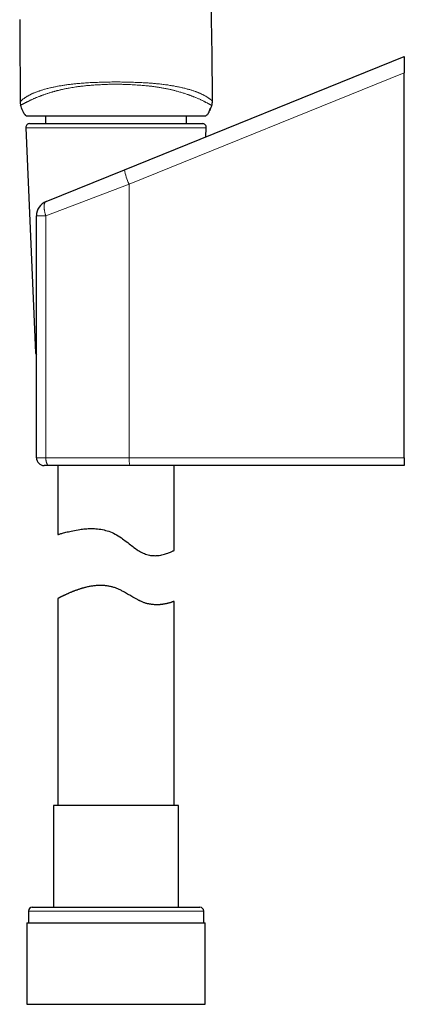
# Model space of a CAD drawing. Header units: millimetres. Extents: x 8 to 541, y 12 to 744.
# Tile 587 of 656: x 99 to 149, y 418 to 545. Entities that reach past the tile are written whole.
import ezdxf

# ---------------------------------------------------------------- set-up
doc = ezdxf.new("R2010")
doc.units = ezdxf.units.MM

msp = doc.modelspace()

# ---------------------------------------------------------------- linework, layer by layer
at = {"color": 7, "linetype": 'Continuous', "lineweight": 30}
for p, q in [((112.55, 525.68), (148.6, 540.27)), ((148.6, 540.27), (148.6, 538.17)), ((148.6, 488.57), (148.6, 538.17)), ((102.35, 532.63), (102.35, 531.63)), ((120.55, 531.63), (120.55, 532.63)), ((99.82, 531.1), (101.08, 502.1)), ((100.32, 531.63), (122.58, 531.63)), ((123.02, 529.92), (123.08, 531.1)), ((102.44, 521.6), (112.55, 525.68)), ((101.19, 488.57), (101.19, 519.74)), ((148.6, 488.57), (148.6, 487.57)), ((102.79, 487.57), (102.19, 487.57)), ((113.22, 487.57), (102.79, 487.57)), ((103.95, 487.57), (103.95, 478.68)), ((148.6, 487.57), (113.22, 487.57)), ((118.95, 476.64), (118.95, 487.57)), ((103.95, 470.42), (103.95, 443.75)), ((118.95, 443.75), (118.95, 470.06)), ((103.4, 443.75), (103.4, 430.63)), ((119.5, 443.75), (103.4, 443.75)), ((119.5, 430.63), (119.5, 443.75)), ((100.65, 430.63), (122.25, 430.63)), ((100.15, 430.13), (100.15, 428.63)), ((122.75, 428.63), (122.75, 430.13)), ((99.97, 428.63), (99.97, 418.13)), ((99.97, 428.63), (122.92, 428.63)), ((122.92, 418.13), (122.92, 428.63)), ((99.97, 418.13), (122.92, 418.13))]:
    msp.add_line(p, q, dxfattribs=at)
at = {"color": 252, "linetype": 'Continuous', "lineweight": 0}
for p, q in [((148.6, 538.17), (113.14, 523.83)), ((99.85, 532.67), (99.83, 532.67)), ((99.95, 532.63), (99.9, 532.64)), ((123.08, 531.1), (99.82, 531.1)), ((113.14, 523.83), (102.4, 519.74)), ((113.14, 488.57), (113.14, 523.83)), ((102.4, 519.74), (101.19, 519.74)), ((102.4, 519.74), (102.4, 488.57)), ((101.08, 502.1), (101.19, 502.1)), ((101.19, 488.57), (102.4, 488.57)), ((102.4, 488.57), (113.14, 488.57)), ((113.14, 488.57), (148.6, 488.57)), ((122.75, 430.13), (100.15, 430.13))]:
    msp.add_line(p, q, dxfattribs=at)
at = {"color": 252, "linetype": 'Continuous', "lineweight": 0, "flags": 128}
for points in [[(102.44, 521.6), (102.41, 521.58), (102.39, 521.57), (102.36, 521.55), (102.34, 521.52), (102.32, 521.5), (102.29, 521.47), (102.28, 521.44), (102.26, 521.4), (102.24, 521.36), (102.23, 521.32), (102.21, 521.28), (102.2, 521.23), (102.19, 521.18), (102.19, 521.13), (102.18, 521.08), (102.18, 521.02), (102.17, 520.97), (102.17, 520.9), (102.17, 520.84), (102.18, 520.78), (102.18, 520.71), (102.19, 520.64), (102.2, 520.57), (102.21, 520.5), (102.22, 520.43), (102.23, 520.36), (102.25, 520.28), (102.26, 520.21), (102.28, 520.13), (102.3, 520.05), (102.32, 519.98), (102.35, 519.9), (102.37, 519.82), (102.4, 519.74)], [(102.4, 488.57), (102.4, 488.51), (102.4, 488.45), (102.4, 488.39), (102.41, 488.33), (102.41, 488.27), (102.42, 488.21), (102.43, 488.16), (102.44, 488.1), (102.45, 488.05), (102.47, 488), (102.48, 487.95), (102.5, 487.9), (102.51, 487.86), (102.53, 487.82), (102.55, 487.78), (102.57, 487.74), (102.59, 487.71), (102.61, 487.68), (102.63, 487.65), (102.65, 487.63), (102.68, 487.61), (102.7, 487.59), (102.72, 487.58), (102.75, 487.57), (102.77, 487.57), (102.79, 487.57)]]:
    msp.add_lwpolyline(points, dxfattribs=at)
at = {"color": 7, "linetype": 'Continuous', "lineweight": 30, "flags": 128}
msp.add_lwpolyline([(103.95, 478.68), (103.96, 478.68), (103.97, 478.68), (103.99, 478.69), (104.01, 478.69), (104.03, 478.7), (104.05, 478.71), (104.11, 478.72), (104.18, 478.74), (104.25, 478.77), (104.35, 478.79), (104.45, 478.82), (104.56, 478.85), (104.69, 478.88), (104.83, 478.92), (104.98, 478.96), (105.14, 479), (105.31, 479.04), (105.49, 479.08), (105.68, 479.12), (105.88, 479.17), (106.1, 479.21), (106.32, 479.25), (106.55, 479.29), (106.79, 479.33), (106.96, 479.35), (107.14, 479.37), (107.31, 479.39), (107.49, 479.4), (107.68, 479.42), (107.86, 479.43), (108.01, 479.43), (108.16, 479.44), (108.31, 479.44), (108.46, 479.44), (108.65, 479.43), (108.85, 479.42), (109.06, 479.4), (109.27, 479.38), (109.48, 479.35), (109.69, 479.31), (109.9, 479.26), (110.11, 479.21), (110.32, 479.15), (110.52, 479.09), (110.72, 479.01), (110.93, 478.93), (111.13, 478.84), (111.32, 478.74), (111.52, 478.63), (111.71, 478.52), (111.93, 478.38), (112.14, 478.24), (112.29, 478.13), (112.45, 478.01), (112.6, 477.9), (112.75, 477.78), (112.95, 477.63), (113.14, 477.48), (113.29, 477.36), (113.44, 477.24), (113.6, 477.13), (113.75, 477.01), (113.95, 476.86), (114.16, 476.72), (114.31, 476.62), (114.47, 476.53), (114.62, 476.44), (114.78, 476.35), (114.94, 476.28), (115.1, 476.21), (115.26, 476.14), (115.42, 476.09), (115.58, 476.05), (115.74, 476.01), (115.89, 475.99), (116.05, 475.97), (116.2, 475.95), (116.35, 475.95), (116.5, 475.94), (116.64, 475.95), (116.83, 475.96), (117.02, 475.98), (117.2, 476.01), (117.37, 476.05), (117.53, 476.08), (117.68, 476.13), (117.83, 476.17), (117.97, 476.22), (118.11, 476.26), (118.23, 476.31), (118.35, 476.36), (118.45, 476.4), (118.55, 476.45), (118.64, 476.49), (118.71, 476.52), (118.78, 476.56), (118.82, 476.58), (118.85, 476.59), (118.88, 476.61), (118.91, 476.62), (118.92, 476.63), (118.94, 476.64), (118.95, 476.64), (118.95, 476.64), (118.95, 476.64)], dxfattribs=at)
at = {"color": 7, "linetype": 'Continuous', "lineweight": 30}
for centre, radius, start, end in [((100.48, 534.45), 1.4, 180.0653, 198.2736), ((122.48, 534.52), 1.4, 337.5445, 0.1808), ((100.32, 531.13), 0.5, 90, 182.4813), ((122.58, 531.13), 0.5, 357.5187, 90), ((103.19, 519.74), 2, 112.0211, 180), ((101.58, 502.13), 0.5, 182.4813, 219.701), ((102.19, 488.57), 1, 180, 270), ((100.65, 430.13), 0.5, 90, 180), ((122.25, 430.13), 0.5, 0, 90)]:
    msp.add_arc(centre, radius, start, end, dxfattribs=at)
at = {"color": 252, "linetype": 'Continuous', "lineweight": 0}
for centre, radius, start, end in [((118.95, 526.69), 6.48, 188.897, 206.1501), ((116.24, 488.32), 3.11, 175.4231, 193.9788)]:
    msp.add_arc(centre, radius, start, end, dxfattribs=at)
at = {"color": 7, "linetype": 'Continuous', "lineweight": 30}
for points, knots in [([(123.88, 534.52), (123.88, 535.1), (123.87, 536.55), (123.85, 538.87), (123.82, 541.49), (123.77, 544.11), (123.72, 546.71), (123.65, 549.3), (123.57, 551.88), (123.48, 554.45), (123.38, 557.04), (123.27, 559.66), (123.14, 562.29), (123.01, 564.92), (122.86, 567.55), (122.69, 570.18), (122.52, 572.81), (122.33, 575.44), (122.14, 578.06), (121.92, 580.69), (121.7, 583.32), (121.47, 585.95), (121.22, 588.58), (120.96, 591.2), (120.69, 593.76), (120.43, 596.24), (120.16, 598.64), (119.87, 601.04), (119.58, 603.45), (119.28, 605.85), (118.95, 608.32), (118.61, 610.86), (118.24, 613.47), (117.87, 616.08), (117.47, 618.68), (117.07, 621.27), (116.66, 623.84), (116.24, 626.39), (115.8, 628.94), (115.37, 631.4), (114.94, 633.76), (114.52, 636.03), (114.09, 638.3), (113.65, 640.57), (113.2, 642.83), (112.74, 645.09), (112.26, 647.35), (111.78, 649.61), (111.29, 651.86), (110.79, 654.11), (110.27, 656.36), (109.75, 658.6), (109.22, 660.85), (108.67, 663.09), (108.12, 665.32), (107.54, 667.59), (106.95, 669.89), (106.33, 672.22), (105.71, 674.55), (105.07, 676.88), (104.62, 678.48), (104.39, 679.3), (104.37, 679.35)], [0, 0, 0, 0, 0.011818, 0.029668, 0.047528, 0.065396, 0.083273, 0.100838, 0.118411, 0.135992, 0.153579, 0.171531, 0.18949, 0.207455, 0.225425, 0.243401, 0.261381, 0.279366, 0.297355, 0.315348, 0.333345, 0.351344, 0.369346, 0.387351, 0.405358, 0.421866, 0.438375, 0.454885, 0.471397, 0.487908, 0.504421, 0.522395, 0.540369, 0.558343, 0.576316, 0.594289, 0.611939, 0.629588, 0.647236, 0.664882, 0.680635, 0.696387, 0.712137, 0.727886, 0.743632, 0.759376, 0.775117, 0.790856, 0.806592, 0.822326, 0.838057, 0.853785, 0.86951, 0.885231, 0.90095, 0.916665, 0.933125, 0.949582, 0.966034, 0.982483, 0.998927, 1, 1, 1, 1]), ([(99.03, 545.03), (99.03, 544.68), (99.05, 543.17), (99.06, 540.51), (99.08, 537.34), (99.08, 535.32), (99.08, 534.45)], [0, 0, 0, 0, 0.098998, 0.426579, 0.753779, 1, 1, 1, 1]), ([(99.68, 532.82), (99.67, 532.83), (99.64, 532.88), (99.59, 532.95), (99.53, 533.06), (99.47, 533.17), (99.42, 533.29), (99.34, 533.46), (99.25, 533.7), (99.19, 533.9), (99.15, 534.01)], [0, 0, 0, 0, 0.031445, 0.120194, 0.21053, 0.301117, 0.409698, 0.518406, 0.736307, 1, 1, 1, 1]), ([(123.43, 533.15), (123.42, 533.12), (123.39, 533.06), (123.33, 532.96), (123.29, 532.89), (123.25, 532.84), (123.24, 532.82), (123.23, 532.82)], [0, 0, 0, 0, 0.2562288, 0.5486577, 0.8187639, 0.9546882, 1, 1, 1, 1]), ([(123.43, 533.15), (123.43, 533.15), (123.44, 533.16), (123.44, 533.17), (123.44, 533.17), (123.45, 533.18), (123.45, 533.19), (123.45, 533.19), (123.45, 533.19), (123.45, 533.2), (123.45, 533.2), (123.46, 533.2), (123.46, 533.21), (123.46, 533.21), (123.46, 533.22), (123.47, 533.23), (123.47, 533.23), (123.47, 533.24), (123.47, 533.24)], [0, 0, 0, 0, 0.144658, 0.264025, 0.358277, 0.412739, 0.45373, 0.482306, 0.492876, 0.502003, 0.511028, 0.521338, 0.549169, 0.589359, 0.643078, 0.736532, 0.855416, 1, 1, 1, 1]), ([(123.77, 533.98), (123.75, 533.92), (123.7, 533.79), (123.62, 533.59), (123.55, 533.42), (123.51, 533.33), (123.5, 533.3)], [0, 0, 0, 0, 0.265854, 0.58158, 0.897311, 1, 1, 1, 1]), ([(123.5, 533.3), (123.51, 533.32), (123.52, 533.34), (123.53, 533.39), (123.55, 533.43), (123.55, 533.46), (123.56, 533.48), (123.56, 533.49), (123.57, 533.51), (123.57, 533.52), (123.57, 533.53), (123.58, 533.54), (123.58, 533.54), (123.58, 533.55), (123.58, 533.55), (123.58, 533.55), (123.58, 533.55), (123.58, 533.55), (123.58, 533.55), (123.58, 533.56), (123.58, 533.56), (123.58, 533.56), (123.59, 533.56), (123.59, 533.56), (123.59, 533.56), (123.59, 533.57), (123.59, 533.57), (123.6, 533.57), (123.6, 533.58), (123.61, 533.58), (123.61, 533.59), (123.62, 533.59), (123.62, 533.6), (123.62, 533.61), (123.63, 533.61), (123.63, 533.61)], [0, 0, 0, 0, 0.10014, 0.206126, 0.318085, 0.352856, 0.388181, 0.421994, 0.450316, 0.473043, 0.484414, 0.493618, 0.500686, 0.505687, 0.507476, 0.508868, 0.509459, 0.510014, 0.510567, 0.511151, 0.512519, 0.514277, 0.519213, 0.532631, 0.548259, 0.565405, 0.584072, 0.604261, 0.648351, 0.698329, 0.74888, 0.804314, 0.864639, 0.929865, 1, 1, 1, 1]), ([(99.68, 532.82), (99.68, 532.82), (99.69, 532.81), (99.69, 532.8), (99.7, 532.79), (99.71, 532.78), (99.72, 532.78), (99.72, 532.77), (99.73, 532.77), (99.73, 532.76), (99.73, 532.76), (99.74, 532.76), (99.74, 532.75), (99.74, 532.75), (99.75, 532.74), (99.76, 532.74), (99.76, 532.73), (99.76, 532.73), (99.77, 532.73)], [0, 0, 0, 0, 0.142823, 0.261247, 0.355815, 0.411646, 0.455321, 0.488341, 0.501871, 0.514262, 0.526422, 0.539309, 0.570144, 0.610912, 0.663315, 0.75254, 0.864641, 1, 1, 1, 1]), ([(99.83, 532.67), (99.83, 532.68), (99.81, 532.69), (99.79, 532.71), (99.77, 532.72), (99.77, 532.73)], [0, 0, 0, 0, 0.271919, 0.726482, 1, 1, 1, 1]), ([(99.83, 532.67), (99.84, 532.67), (99.84, 532.67), (99.85, 532.66), (99.86, 532.66), (99.86, 532.66), (99.87, 532.65), (99.88, 532.65), (99.88, 532.65), (99.88, 532.65), (99.89, 532.65), (99.89, 532.64), (99.9, 532.64), (99.9, 532.64), (99.91, 532.64), (99.92, 532.63), (99.93, 532.63), (99.93, 532.63), (99.93, 532.63)], [0, 0, 0, 0, 0.142959, 0.260684, 0.353638, 0.407597, 0.44878, 0.478707, 0.490589, 0.501442, 0.512381, 0.52449, 0.555064, 0.596825, 0.651068, 0.743677, 0.859932, 1, 1, 1, 1]), ([(99.95, 532.63), (99.96, 532.63), (99.98, 532.63), (100.15, 532.63), (100.43, 532.63), (100.81, 532.63), (101.29, 532.63), (101.87, 532.63), (102.55, 532.63), (103.31, 532.63), (104.15, 532.63), (105.06, 532.63), (106.03, 532.63), (107.05, 532.63), (108.12, 532.63), (109.21, 532.63), (110.33, 532.63), (111.46, 532.63), (112.59, 532.63), (113.71, 532.63), (114.8, 532.63), (115.87, 532.63), (116.89, 532.63), (117.86, 532.63), (118.76, 532.63), (119.6, 532.63), (120.36, 532.63), (121.03, 532.63), (121.61, 532.63), (122.09, 532.63), (122.47, 532.63), (122.75, 532.63), (122.92, 532.63), (122.94, 532.63), (122.95, 532.63)], [0, 0, 0, 0, 0.031438, 0.062567, 0.093693, 0.125123, 0.156545, 0.187666, 0.218793, 0.250231, 0.281645, 0.312758, 0.343877, 0.375307, 0.406709, 0.437811, 0.468918, 0.500336, 0.531723, 0.562811, 0.593904, 0.625307, 0.656683, 0.687759, 0.71884, 0.750231, 0.781599, 0.812667, 0.84374, 0.875123, 0.906483, 0.937546, 0.968617, 1, 1, 1, 1]), ([(122.96, 532.63), (122.97, 532.63), (122.97, 532.63), (122.98, 532.63), (122.99, 532.64), (123, 532.64), (123, 532.64), (123.01, 532.64), (123.01, 532.64), (123.02, 532.65), (123.02, 532.65), (123.02, 532.65), (123.03, 532.65), (123.04, 532.65), (123.04, 532.66), (123.05, 532.66), (123.06, 532.66), (123.06, 532.67), (123.07, 532.67)], [0, 0, 0, 0, 0.1401674, 0.2565301, 0.3492517, 0.4035802, 0.4454255, 0.4760755, 0.4882137, 0.4991716, 0.5100296, 0.5219016, 0.5517811, 0.5928963, 0.6467744, 0.7396077, 0.857195, 1, 1, 1, 1]), ([(123.13, 532.71), (123.12, 532.71), (123.11, 532.69), (123.08, 532.68), (123.07, 532.67), (123.06, 532.67)], [0, 0, 0, 0, 0.300423, 0.878955, 1, 1, 1, 1]), ([(123.13, 532.71), (123.13, 532.71), (123.14, 532.72), (123.14, 532.72), (123.15, 532.73), (123.16, 532.74), (123.16, 532.74), (123.17, 532.75), (123.17, 532.75), (123.18, 532.76), (123.18, 532.76), (123.19, 532.76), (123.19, 532.77), (123.2, 532.78), (123.21, 532.79), (123.22, 532.8), (123.22, 532.81), (123.23, 532.81), (123.23, 532.82)], [0, 0, 0, 0, 0.133229, 0.244074, 0.33297, 0.385805, 0.427676, 0.460366, 0.474416, 0.4878, 0.501346, 0.515862, 0.550186, 0.594341, 0.649981, 0.743433, 0.859897, 1, 1, 1, 1]), ([(118.95, 470.06), (118.95, 470.06), (118.95, 470.06), (118.93, 470.05), (118.89, 470.04), (118.85, 470.03), (118.79, 470.01), (118.74, 469.99), (118.68, 469.97), (118.62, 469.95), (118.55, 469.92), (118.44, 469.89), (118.32, 469.86), (118.2, 469.83), (118.06, 469.79), (117.91, 469.76), (117.74, 469.72), (117.6, 469.7), (117.47, 469.68), (117.36, 469.66), (117.23, 469.65), (117.07, 469.63), (116.91, 469.62), (116.74, 469.62), (116.57, 469.62), (116.39, 469.63), (116.2, 469.64), (116.02, 469.66), (115.85, 469.69), (115.68, 469.72), (115.51, 469.76), (115.34, 469.8), (115.17, 469.86), (115, 469.92), (114.82, 469.99), (114.66, 470.06), (114.51, 470.13), (114.39, 470.19), (114.26, 470.25), (114.11, 470.33), (113.95, 470.41), (113.78, 470.51), (113.58, 470.63), (113.34, 470.77), (113.08, 470.92), (112.81, 471.08), (112.57, 471.22), (112.35, 471.34), (112.16, 471.44), (111.97, 471.53), (111.77, 471.62), (111.57, 471.71), (111.37, 471.79), (111.16, 471.86), (110.95, 471.92), (110.74, 471.97), (110.53, 472.01), (110.32, 472.05), (110.1, 472.08), (109.89, 472.1), (109.67, 472.11), (109.46, 472.11), (109.24, 472.11), (109.01, 472.1), (108.77, 472.08), (108.54, 472.05), (108.31, 472.02), (108.08, 471.98), (107.86, 471.94), (107.64, 471.89), (107.45, 471.84), (107.29, 471.8), (107.16, 471.76), (107.03, 471.73), (106.89, 471.68), (106.74, 471.63), (106.58, 471.58), (106.42, 471.52), (106.26, 471.47), (106.11, 471.41), (105.97, 471.36), (105.85, 471.31), (105.75, 471.27), (105.64, 471.22), (105.51, 471.17), (105.38, 471.11), (105.26, 471.06), (105.16, 471.01), (105.06, 470.97), (104.95, 470.91), (104.84, 470.87), (104.74, 470.82), (104.65, 470.77), (104.56, 470.73), (104.49, 470.7), (104.43, 470.67), (104.38, 470.64), (104.32, 470.61), (104.28, 470.59), (104.23, 470.57), (104.19, 470.55), (104.15, 470.52), (104.11, 470.5), (104.07, 470.48), (104.03, 470.46), (104, 470.45), (103.98, 470.44), (103.97, 470.43), (103.96, 470.42), (103.95, 470.42), (103.95, 470.42), (103.95, 470.42), (103.95, 470.42)], [0, 0, 0, 0, 0.01254, 0.025104, 0.037848, 0.050592, 0.063432, 0.076272, 0.082784, 0.089295, 0.102342, 0.114882, 0.127443, 0.140161, 0.15288, 0.165683, 0.178487, 0.191456, 0.197953, 0.204449, 0.214299, 0.224161, 0.234127, 0.244093, 0.25412, 0.264147, 0.274299, 0.284472, 0.292823, 0.301188, 0.309671, 0.318155, 0.326709, 0.335262, 0.343943, 0.35264, 0.358971, 0.365303, 0.37165, 0.377998, 0.386571, 0.395146, 0.40372, 0.416648, 0.429577, 0.442626, 0.455688, 0.46451, 0.473337, 0.482239, 0.491141, 0.500095, 0.509048, 0.518115, 0.527203, 0.536027, 0.54487, 0.553865, 0.562861, 0.571937, 0.581013, 0.590238, 0.599481, 0.609745, 0.62003, 0.630459, 0.640888, 0.651387, 0.661887, 0.672515, 0.683159, 0.689831, 0.696504, 0.703189, 0.709874, 0.718908, 0.727944, 0.736978, 0.746075, 0.755173, 0.76427, 0.771183, 0.778097, 0.785022, 0.791947, 0.805386, 0.812117, 0.818848, 0.827949, 0.837051, 0.846152, 0.855324, 0.864497, 0.873669, 0.880653, 0.887636, 0.894636, 0.901635, 0.908049, 0.914463, 0.92089, 0.927317, 0.936025, 0.944735, 0.953443, 0.962229, 0.971016, 0.979802, 0.986505, 0.993208, 0.999927, 1, 1, 1, 1])]:
    msp.add_open_spline(points, degree=3, knots=knots, dxfattribs=at)
at = {"color": 252, "linetype": 'Continuous', "lineweight": 0}
for points, knots in [([(99.08, 534.45), (99.08, 534.45), (99.08, 534.45), (99.09, 534.46), (99.11, 534.47), (99.13, 534.5), (99.16, 534.53), (99.2, 534.56), (99.25, 534.6), (99.31, 534.65), (99.37, 534.71), (99.45, 534.77), (99.54, 534.84), (99.63, 534.91), (99.73, 534.98), (99.83, 535.05), (99.94, 535.11), (100.06, 535.19), (100.19, 535.25), (100.31, 535.32), (100.44, 535.38), (100.57, 535.45), (100.71, 535.51), (100.86, 535.58), (101.01, 535.64), (101.16, 535.69), (101.3, 535.75), (101.45, 535.8), (101.6, 535.85), (101.75, 535.9), (101.93, 535.96), (102.12, 536.02), (102.33, 536.08), (102.55, 536.14), (102.78, 536.19), (103.01, 536.25), (103.22, 536.3), (103.43, 536.34), (103.65, 536.39), (103.88, 536.44), (104.12, 536.48), (104.36, 536.52), (104.61, 536.56), (104.87, 536.6), (105.12, 536.64), (105.39, 536.67), (105.64, 536.71), (105.89, 536.73), (106.14, 536.76), (106.42, 536.79), (106.76, 536.82), (107.14, 536.85), (107.52, 536.88), (107.91, 536.9), (108.29, 536.92), (108.68, 536.94), (109.08, 536.95), (109.48, 536.97), (109.88, 536.98), (110.28, 536.99), (110.69, 536.99), (111.11, 537), (111.54, 537), (111.97, 537), (112.4, 536.99), (112.83, 536.98), (113.27, 536.97), (113.7, 536.96), (114.09, 536.94), (114.45, 536.93), (114.78, 536.91), (115.1, 536.9), (115.42, 536.88), (115.72, 536.86), (116.01, 536.84), (116.28, 536.82), (116.55, 536.79), (116.81, 536.77), (117.08, 536.74), (117.36, 536.71), (117.66, 536.67), (117.96, 536.63), (118.25, 536.59), (118.52, 536.54), (118.78, 536.5), (119.01, 536.46), (119.25, 536.41), (119.49, 536.37), (119.73, 536.32), (119.96, 536.26), (120.19, 536.21), (120.41, 536.15), (120.63, 536.09), (120.84, 536.04), (121.04, 535.98), (121.22, 535.92), (121.39, 535.87), (121.56, 535.81), (121.72, 535.75), (121.87, 535.7), (122.02, 535.64), (122.16, 535.58), (122.29, 535.53), (122.41, 535.47), (122.52, 535.42), (122.64, 535.36), (122.76, 535.3), (122.89, 535.23), (123.01, 535.16), (123.12, 535.09), (123.23, 535.03), (123.32, 534.96), (123.42, 534.9), (123.5, 534.84), (123.58, 534.78), (123.65, 534.72), (123.7, 534.68), (123.75, 534.64), (123.79, 534.6), (123.82, 534.57), (123.85, 534.55), (123.87, 534.53), (123.88, 534.52), (123.88, 534.52), (123.88, 534.52)], [0, 0, 0, 0, 0.010181, 0.020362, 0.030575, 0.040788, 0.051, 0.061195, 0.071391, 0.08181, 0.09223, 0.102649, 0.113235, 0.123821, 0.132591, 0.141366, 0.150141, 0.158915, 0.167683, 0.175137, 0.182597, 0.19006, 0.197522, 0.20498, 0.212433, 0.218637, 0.224842, 0.231046, 0.237117, 0.243188, 0.249259, 0.256672, 0.264092, 0.271514, 0.278934, 0.286347, 0.292643, 0.298939, 0.305234, 0.311952, 0.318672, 0.325393, 0.33211, 0.338922, 0.345736, 0.35255, 0.359362, 0.365492, 0.371622, 0.377751, 0.387061, 0.396371, 0.405734, 0.4151, 0.424464, 0.433783, 0.443102, 0.452679, 0.462258, 0.471836, 0.481604, 0.491372, 0.501591, 0.511811, 0.522059, 0.532307, 0.542554, 0.552786, 0.563018, 0.570856, 0.578696, 0.586536, 0.594373, 0.601456, 0.60854, 0.615623, 0.621988, 0.628354, 0.634719, 0.642461, 0.650209, 0.657958, 0.665705, 0.673446, 0.680005, 0.686565, 0.693123, 0.700306, 0.707493, 0.71468, 0.721863, 0.729174, 0.73649, 0.743805, 0.751117, 0.757849, 0.764584, 0.771319, 0.778051, 0.784875, 0.791701, 0.798527, 0.805351, 0.811489, 0.817629, 0.823767, 0.83254, 0.841319, 0.850102, 0.858886, 0.867668, 0.876442, 0.886583, 0.896723, 0.906911, 0.9171, 0.927288, 0.93744, 0.947592, 0.957999, 0.968407, 0.978814, 0.989407, 1, 1, 1, 1]), ([(123.77, 533.98), (123.77, 533.98), (123.77, 533.98), (123.77, 533.98), (123.76, 533.99), (123.75, 534), (123.73, 534.01), (123.7, 534.02), (123.67, 534.04), (123.63, 534.06), (123.58, 534.08), (123.53, 534.11), (123.47, 534.14), (123.41, 534.17), (123.35, 534.21), (123.3, 534.24), (123.25, 534.26), (123.19, 534.29), (123.12, 534.33), (123.03, 534.37), (122.92, 534.43), (122.81, 534.49), (122.68, 534.56), (122.54, 534.62), (122.4, 534.69), (122.24, 534.77), (122.07, 534.84), (121.91, 534.91), (121.75, 534.98), (121.6, 535.04), (121.45, 535.1), (121.31, 535.16), (121.18, 535.21), (121.06, 535.25), (120.94, 535.29), (120.8, 535.35), (120.63, 535.4), (120.43, 535.47), (120.23, 535.54), (120.01, 535.61), (119.79, 535.67), (119.56, 535.74), (119.33, 535.8), (119.12, 535.86), (118.93, 535.91), (118.77, 535.95), (118.6, 535.99), (118.41, 536.03), (118.2, 536.08), (117.97, 536.12), (117.73, 536.17), (117.49, 536.21), (117.25, 536.26), (117.02, 536.3), (116.82, 536.33), (116.63, 536.36), (116.43, 536.39), (116.24, 536.41), (116.04, 536.44), (115.84, 536.46), (115.63, 536.48), (115.39, 536.51), (115.11, 536.53), (114.8, 536.56), (114.48, 536.58), (114.13, 536.61), (113.75, 536.63), (113.36, 536.65), (113, 536.67), (112.67, 536.68), (112.34, 536.69), (111.97, 536.7), (111.56, 536.71), (111.13, 536.71), (110.72, 536.7), (110.36, 536.69), (110.04, 536.68), (109.74, 536.67), (109.45, 536.65), (109.13, 536.63), (108.77, 536.61), (108.42, 536.59), (108.09, 536.56), (107.8, 536.54), (107.51, 536.51), (107.25, 536.48), (107.02, 536.45), (106.83, 536.43), (106.63, 536.41), (106.39, 536.37), (106.09, 536.33), (105.75, 536.28), (105.44, 536.22), (105.16, 536.17), (104.91, 536.12), (104.66, 536.07), (104.45, 536.02), (104.26, 535.98), (104.1, 535.94), (103.95, 535.9), (103.8, 535.86), (103.64, 535.82), (103.5, 535.78), (103.35, 535.74), (103.19, 535.69), (103.02, 535.64), (102.83, 535.59), (102.65, 535.53), (102.47, 535.47), (102.3, 535.41), (102.15, 535.36), (102.01, 535.31), (101.89, 535.27), (101.78, 535.22), (101.64, 535.17), (101.49, 535.11), (101.32, 535.05), (101.16, 534.98), (101.01, 534.92), (100.86, 534.85), (100.72, 534.79), (100.59, 534.73), (100.46, 534.67), (100.34, 534.61), (100.23, 534.56), (100.12, 534.5), (100.01, 534.45), (99.9, 534.39), (99.79, 534.33), (99.69, 534.28), (99.6, 534.23), (99.52, 534.2), (99.46, 534.17), (99.41, 534.14), (99.35, 534.11), (99.3, 534.08), (99.26, 534.06), (99.23, 534.05), (99.2, 534.03), (99.18, 534.02), (99.17, 534.02), (99.15, 534.01), (99.15, 534.01), (99.15, 534.01), (99.15, 534.01)], [0, 0, 0, 0, 0.000001, 0.010378, 0.020759, 0.02856, 0.036362, 0.044172, 0.051983, 0.062372, 0.072767, 0.080722, 0.088676, 0.096644, 0.104612, 0.110001, 0.11539, 0.120784, 0.126178, 0.134998, 0.143819, 0.152638, 0.161519, 0.170401, 0.179282, 0.188199, 0.197118, 0.206035, 0.212791, 0.219549, 0.226307, 0.233063, 0.237617, 0.242171, 0.246732, 0.251293, 0.258348, 0.265406, 0.272465, 0.27952, 0.286689, 0.293862, 0.301034, 0.308203, 0.312891, 0.317579, 0.322276, 0.326972, 0.333313, 0.339655, 0.345996, 0.352377, 0.358758, 0.365138, 0.369979, 0.37482, 0.379668, 0.384515, 0.389575, 0.394635, 0.399702, 0.404768, 0.412408, 0.420049, 0.427705, 0.435362, 0.445496, 0.455636, 0.46349, 0.471343, 0.479208, 0.487072, 0.4978, 0.508534, 0.517838, 0.527147, 0.534146, 0.541144, 0.548151, 0.555158, 0.564474, 0.573795, 0.580945, 0.588095, 0.595259, 0.602423, 0.607278, 0.612133, 0.616994, 0.621854, 0.630684, 0.639516, 0.648345, 0.655042, 0.661743, 0.668443, 0.675141, 0.679661, 0.684182, 0.68871, 0.693238, 0.697721, 0.702205, 0.706696, 0.711187, 0.717249, 0.723312, 0.729373, 0.735474, 0.741577, 0.747678, 0.752311, 0.756944, 0.761585, 0.766226, 0.773507, 0.78079, 0.788071, 0.795406, 0.802742, 0.810077, 0.817523, 0.824971, 0.832417, 0.839906, 0.847395, 0.854884, 0.864248, 0.87362, 0.883974, 0.894337, 0.902141, 0.909945, 0.917762, 0.925579, 0.935947, 0.946321, 0.954307, 0.962293, 0.970288, 0.978284, 0.989139, 0.999999, 1, 1, 1, 1]), ([(123.5, 533.3), (123.5, 533.29), (123.49, 533.27), (123.48, 533.25), (123.47, 533.24)], [0, 0, 0, 0, 0.544828, 1, 1, 1, 1])]:
    msp.add_open_spline(points, degree=3, knots=knots, dxfattribs=at)

doc.saveas('drawing.dxf')
